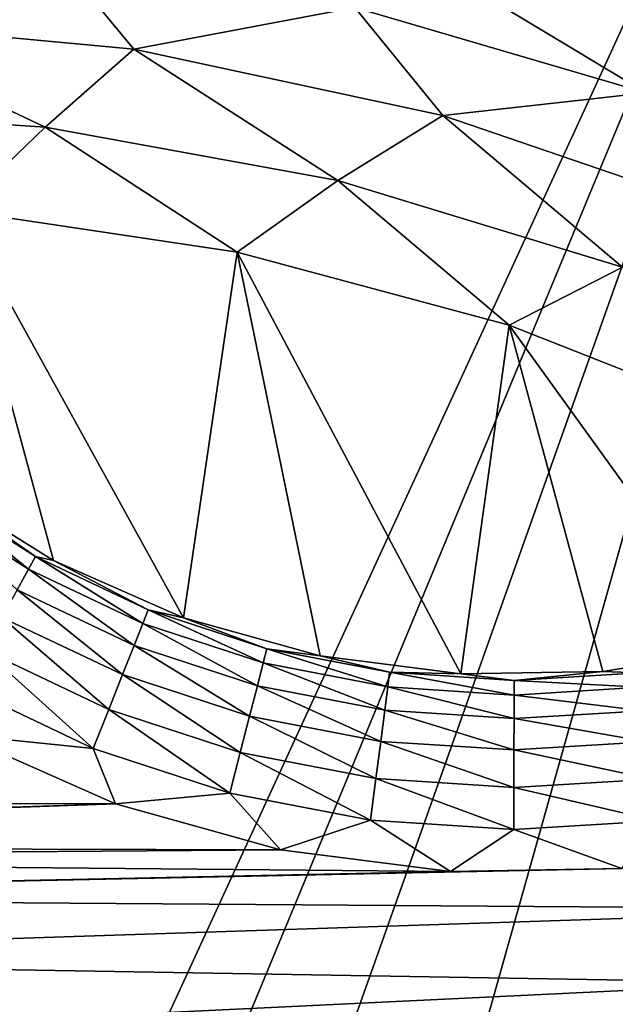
# Model space of a CAD drawing. Header units: metres. Extents: x -205 to 205, y -104 to 104.
# Tile 415 of 656: x -173.53 to -170.52, y 52.62 to 57.6. Entities that reach past the tile are written whole.
import ezdxf

# ---------------------------------------------------------------- set-up
doc = ezdxf.new("R2010")
doc.units = ezdxf.units.M
doc.layers.add('solid_01_2-CONSUMER_EHM_BOX_SW0001', color=7, linetype='CONTINUOUS')

msp = doc.modelspace()

# ---------------------------------------------------------------- linework, layer by layer
at = {"layer": 'solid_01_2-CONSUMER_EHM_BOX_SW0001'}
for points in [[(-200.010849, -74.958488), (-200.010773, 75.041512), (-0.010778, 75.04142)], [(-0.010849, -74.95858), (-200.010849, -74.958488), (-0.010778, 75.04142)], [(-91.959076, 42.820488, 75), (-76.402473, 63.637558, 75), (-185.602478, 63.645401, 75)], [(-92.726151, 42.986298, 75), (-91.959076, 42.820488, 75), (-185.602478, 63.645401, 75)], [(-93.500885, 43.041248, 75), (-92.726151, 42.986298, 75), (-185.602478, 63.645401, 75)], [(-168.500885, 43.051987, 75), (-93.500885, 43.041248, 75), (-185.602478, 63.645401, 75)], [(-169.275635, 42.997257, 75), (-168.500885, 43.051987, 75), (-185.602478, 63.645401, 75)], [(-170.042755, 42.831669, 75), (-169.275635, 42.997257, 75), (-185.602478, 63.645401, 75)], [(-170.781311, 42.557304, 75), (-170.042755, 42.831669, 75), (-185.602478, 63.645401, 75)], [(-171.472061, 42.180893, 75), (-170.781311, 42.557304, 75), (-185.602478, 63.645401, 75)], [(-172.101837, 41.709961, 75), (-171.472061, 42.180893, 75), (-185.602478, 63.645401, 75)], [(-172.658615, 41.153347, 75), (-172.101837, 41.709961, 75), (-185.602478, 63.645401, 75)], [(-173.12973, 40.523697, 75), (-172.658615, 41.153347, 75), (-185.602478, 63.645401, 75)], [(-173.506332, 39.833061, 75), (-173.12973, 40.523697, 75), (-185.602478, 63.645401, 75)], [(-173.780914, 39.094585, 75), (-173.506332, 39.833061, 75), (-185.602478, 63.645401, 75)], [(-185.602615, 61.645401, 72), (-168.602615, 61.64418, 72), (-175.833496, 45.935104, 72)], [(-168.602615, 61.64418, 72), (-174.793121, 46.738083, 72), (-175.833496, 45.935104, 72)], [(-168.602615, 61.64418, 72), (-173.664932, 47.410988, 72), (-174.793121, 46.738083, 72)], [(-168.602615, 61.64418, 72), (-172.46402, 47.944809, 72), (-173.664932, 47.410988, 72)], [(-168.602615, 61.64418, 72), (-171.208008, 48.3316, 72), (-172.46402, 47.944809, 72)], [(-168.602615, 61.64418, 72), (-169.915421, 48.565769, 72), (-171.208008, 48.3316, 72)], [(-171.500916, 58.281586, 2.474663), (-171.636932, 57.99416, 2.826262), (-170.055237, 57.513771, 2.826262)], [(-169.902222, 57.789295, 2.474663), (-171.500916, 58.281586, 2.474663), (-170.055237, 57.513771, 2.826262)], [(-174.543884, 57.597576, 3.325905), (-173.347015, 57.925186, 3.113388), (-174.878494, 58.023895, 3.113388)], [(-171.636932, 57.99416, 2.826262), (-171.835571, 57.659241, 3.113388), (-170.362381, 57.229263, 3.113388)], [(-170.055237, 57.513771, 2.826262), (-171.636932, 57.99416, 2.826262), (-170.362381, 57.229263, 3.113388)], [(-174.543884, 57.597576, 3.325905), (-172.952423, 57.448524, 3.325905), (-173.347015, 57.925186, 3.113388)], [(-172.952423, 57.448524, 3.325905), (-171.835571, 57.659241, 3.113388), (-173.347015, 57.925186, 3.113388)], [(-172.952423, 57.448524, 3.325905), (-171.389542, 57.113293, 3.325905), (-171.835571, 57.659241, 3.113388)], [(-171.389542, 57.113293, 3.325905), (-170.362381, 57.229263, 3.113388), (-171.835571, 57.659241, 3.113388)], [(-174.901077, 57.153893, 3.45631), (-173.400635, 57.055119, 3.45631), (-174.543884, 57.597576, 3.325905)], [(-173.400635, 57.055119, 3.45631), (-172.952423, 57.448524, 3.325905), (-174.543884, 57.597576, 3.325905)], [(-173.400635, 57.055119, 3.45631), (-171.921371, 56.785217, 3.45631), (-172.952423, 57.448524, 3.325905)], [(-171.921371, 56.785217, 3.45631), (-171.389542, 57.113293, 3.325905), (-172.952423, 57.448524, 3.325905)], [(-171.389542, 57.113293, 3.325905), (-169.876953, 56.596535, 3.325905), (-170.362381, 57.229263, 3.113388)], [(-173.838699, 56.634579, 3.5), (-173.400635, 57.055119, 3.45631), (-174.901077, 57.153893, 3.45631)], [(-171.921371, 56.785217, 3.45631), (-170.482727, 56.347736, 3.45631), (-171.389542, 57.113293, 3.325905)], [(-170.482727, 56.347736, 3.45631), (-169.876953, 56.596535, 3.325905), (-171.389542, 57.113293, 3.325905)], [(-173.838699, 56.634579, 3.5), (-172.430206, 56.422939, 3.5), (-173.400635, 57.055119, 3.45631)], [(-172.430206, 56.422939, 3.5), (-171.921371, 56.785217, 3.45631), (-173.400635, 57.055119, 3.45631)], [(-172.430206, 56.422939, 3.5), (-171.054169, 56.054184, 3.5), (-171.921371, 56.785217, 3.45631)], [(-171.054169, 56.054184, 3.5), (-170.482727, 56.347736, 3.45631), (-171.921371, 56.785217, 3.45631)], [(-173.358566, 54.865623, 3.5), (-173.838699, 56.634579, 3.5), (-173.967117, 55.245552, 3.5)], [(-172.701889, 54.576698, 3.5), (-172.430206, 56.422939, 3.5), (-173.838699, 56.634579, 3.5)], [(-172.701889, 54.576698, 3.5), (-173.838699, 56.634579, 3.5), (-173.358566, 54.865623, 3.5)], [(-172.010635, 54.384727, 3.5), (-172.430206, 56.422939, 3.5), (-172.701889, 54.576698, 3.5)], [(-171.299026, 54.293659, 3.5), (-171.054169, 56.054184, 3.5), (-172.430206, 56.422939, 3.5)], [(-171.299026, 54.293659, 3.5), (-172.430206, 56.422939, 3.5), (-172.010635, 54.384727, 3.5)], [(-171.054169, 56.054184, 3.5), (-169.728897, 55.533279, 3.5), (-170.482727, 56.347736, 3.45631)], [(-170.581696, 54.30537, 3.5), (-171.054169, 56.054184, 3.5), (-171.299026, 54.293659, 3.5)], [(-169.873444, 54.419621, 3.5), (-169.728897, 55.533279, 3.5), (-171.054169, 56.054184, 3.5)], [(-169.873444, 54.419621, 3.5), (-171.054169, 56.054184, 3.5), (-170.581696, 54.30537, 3.5)], [(-173.485214, 54.821861, 12.933201), (-173.981735, 55.225494, 12.721427), (-174.025223, 55.16584, 12.933075)], [(-173.981735, 55.225494, 12.721427), (-173.449539, 54.88652, 12.721563), (-173.967117, 55.245552, 12.5)], [(-173.485214, 54.821861, 12.933201), (-173.449539, 54.88652, 12.721563), (-173.981735, 55.225494, 12.721427)], [(-173.449539, 54.88652, 12.721563), (-173.358566, 54.865623, 12.5), (-173.967117, 55.245552, 12.5)], [(-173.967117, 55.245552, 3.5), (-173.967117, 55.245552, 12.5), (-173.358566, 54.865623, 12.5)], [(-173.358566, 54.865623, 3.5), (-173.967117, 55.245552, 3.5), (-173.358566, 54.865623, 12.5)], [(-173.485214, 54.821861, 12.933201), (-174.025223, 55.16584, 12.933075), (-173.54277, 54.717556, 13.123073)], [(-172.906357, 54.548271, 12.933328), (-173.449539, 54.88652, 12.721563), (-173.485214, 54.821861, 12.933201)], [(-173.449539, 54.88652, 12.721563), (-172.879044, 54.616917, 12.721701), (-173.358566, 54.865623, 12.5)], [(-172.906357, 54.548271, 12.933328), (-172.879044, 54.616917, 12.721701), (-173.449539, 54.88652, 12.721563)], [(-172.879044, 54.616917, 12.721701), (-172.701889, 54.576698, 12.5), (-173.358566, 54.865623, 12.5)], [(-173.358566, 54.865623, 3.5), (-173.358566, 54.865623, 12.5), (-172.701889, 54.576698, 12.5)], [(-172.701889, 54.576698, 3.5), (-173.358566, 54.865623, 3.5), (-172.701889, 54.576698, 12.5)], [(-173.485214, 54.821861, 12.933201), (-173.54277, 54.717556, 13.123073), (-172.950394, 54.43755, 13.123182)], [(-172.906357, 54.548271, 12.933328), (-173.485214, 54.821861, 12.933201), (-172.950394, 54.43755, 13.123182)], [(-173.54277, 54.717556, 13.123073), (-173.619324, 54.578842, 13.281639), (-173.008957, 54.290314, 13.281727)], [(-172.950394, 54.43755, 13.123182), (-173.54277, 54.717556, 13.123073), (-173.008957, 54.290314, 13.281727)], [(-172.297745, 54.34938, 12.933455), (-172.879044, 54.616917, 12.721701), (-172.906357, 54.548271, 12.933328)], [(-172.879044, 54.616917, 12.721701), (-172.279251, 54.420937, 12.721837), (-172.701889, 54.576698, 12.5)], [(-172.297745, 54.34938, 12.933455), (-172.279251, 54.420937, 12.721837), (-172.879044, 54.616917, 12.721701)], [(-173.619324, 54.578842, 13.281639), (-173.711014, 54.412689, 13.400932), (-173.079117, 54.113964, 13.400993)], [(-173.008957, 54.290314, 13.281727), (-173.619324, 54.578842, 13.281639), (-173.079117, 54.113964, 13.400993)], [(-172.279251, 54.420937, 12.721837), (-172.010635, 54.384727, 12.5), (-172.701889, 54.576698, 12.5)], [(-172.701889, 54.576698, 3.5), (-172.701889, 54.576698, 12.5), (-172.010635, 54.384727, 12.5)], [(-172.010635, 54.384727, 3.5), (-172.701889, 54.576698, 3.5), (-172.010635, 54.384727, 12.5)], [(-172.906357, 54.548271, 12.933328), (-172.950394, 54.43755, 13.123182), (-172.327576, 54.233986, 13.123292)], [(-172.297745, 54.34938, 12.933455), (-172.906357, 54.548271, 12.933328), (-172.327576, 54.233986, 13.123292)], [(-173.711014, 54.412689, 13.400932), (-173.813232, 54.227448, 13.474959), (-173.157318, 53.917362, 13.47499)], [(-173.079117, 54.113964, 13.400993), (-173.711014, 54.412689, 13.400932), (-173.157318, 53.917362, 13.47499)], [(-172.950394, 54.43755, 13.123182), (-173.008957, 54.290314, 13.281727), (-172.367233, 54.080551, 13.281814)], [(-172.327576, 54.233986, 13.123292), (-172.950394, 54.43755, 13.123182), (-172.367233, 54.080551, 13.281814)], [(-171.669022, 54.228329, 12.93358), (-172.279251, 54.420937, 12.721837), (-172.297745, 54.34938, 12.933455)], [(-172.279251, 54.420937, 12.721837), (-171.659637, 54.301666, 12.721974), (-172.010635, 54.384727, 12.5)], [(-171.669022, 54.228329, 12.93358), (-171.659637, 54.301666, 12.721974), (-172.279251, 54.420937, 12.721837)], [(-170.400116, 54.299561, 12.722247), (-169.873444, 54.419621, 12.5), (-170.581696, 54.30537, 12.5)], [(-170.581696, 54.30537, 3.5), (-170.581696, 54.30537, 12.5), (-169.873444, 54.419621, 12.5)], [(-169.873444, 54.419621, 3.5), (-170.581696, 54.30537, 3.5), (-169.873444, 54.419621, 12.5)], [(-171.659637, 54.301666, 12.721974), (-171.299026, 54.293659, 12.5), (-172.010635, 54.384727, 12.5)], [(-172.010635, 54.384727, 3.5), (-172.010635, 54.384727, 12.5), (-171.299026, 54.293659, 12.5)], [(-171.299026, 54.293659, 3.5), (-172.010635, 54.384727, 3.5), (-171.299026, 54.293659, 12.5)], [(-172.297745, 54.34938, 12.933455), (-172.327576, 54.233986, 13.123292), (-171.684143, 54.110081, 13.123402)], [(-171.669022, 54.228329, 12.93358), (-172.297745, 54.34938, 12.933455), (-171.684143, 54.110081, 13.123402)], [(-173.008957, 54.290314, 13.281727), (-173.079117, 54.113964, 13.400993), (-172.414734, 53.896786, 13.401054)], [(-172.367233, 54.080551, 13.281814), (-173.008957, 54.290314, 13.281727), (-172.414734, 53.896786, 13.401054)], [(-171.03006, 54.187027, 12.933707), (-171.659637, 54.301666, 12.721974), (-171.669022, 54.228329, 12.93358)], [(-171.659637, 54.301666, 12.721974), (-171.029938, 54.260994, 12.722111), (-171.299026, 54.293659, 12.5)], [(-171.03006, 54.187027, 12.933707), (-171.029938, 54.260994, 12.722111), (-171.659637, 54.301666, 12.721974)], [(-171.029938, 54.260994, 12.722111), (-170.581696, 54.30537, 12.5), (-171.299026, 54.293659, 12.5)], [(-171.299026, 54.293659, 3.5), (-171.299026, 54.293659, 12.5), (-170.581696, 54.30537, 12.5)], [(-170.581696, 54.30537, 3.5), (-171.299026, 54.293659, 3.5), (-170.581696, 54.30537, 12.5)], [(-170.390961, 54.226131, 12.933833), (-171.029938, 54.260994, 12.722111), (-171.03006, 54.187027, 12.933707)], [(-171.029938, 54.260994, 12.722111), (-170.400116, 54.299561, 12.722247), (-170.581696, 54.30537, 12.5)], [(-170.390961, 54.226131, 12.933833), (-170.400116, 54.299561, 12.722247), (-171.029938, 54.260994, 12.722111)], [(-173.157318, 53.917362, 13.47499), (-173.813232, 54.227448, 13.474959), (-173.832977, 53.985291, 13.5)], [(-172.327576, 54.233986, 13.123292), (-172.367233, 54.080551, 13.281814), (-171.704269, 53.952862, 13.281901)], [(-171.684143, 54.110081, 13.123402), (-172.327576, 54.233986, 13.123292), (-171.704269, 53.952862, 13.281901)], [(-171.669022, 54.228329, 12.93358), (-171.684143, 54.110081, 13.123402), (-171.030258, 54.067787, 13.123511)], [(-171.03006, 54.187027, 12.933707), (-171.669022, 54.228329, 12.93358), (-171.030258, 54.067787, 13.123511)], [(-170.390961, 54.226131, 12.933833), (-171.03006, 54.187027, 12.933707), (-170.376205, 54.10778, 13.123621)], [(-171.03006, 54.187027, 12.933707), (-171.030258, 54.067787, 13.123511), (-170.376205, 54.10778, 13.123621)], [(-173.079117, 54.113964, 13.400993), (-173.157318, 53.917362, 13.47499), (-172.467682, 53.691921, 13.475021)], [(-172.414734, 53.896786, 13.401054), (-173.079117, 54.113964, 13.400993), (-172.467682, 53.691921, 13.475021)], [(-171.684143, 54.110081, 13.123402), (-171.704269, 53.952862, 13.281901), (-171.030518, 53.909267, 13.281989)], [(-171.030258, 54.067787, 13.123511), (-171.684143, 54.110081, 13.123402), (-171.030518, 53.909267, 13.281989)], [(-170.376205, 54.10778, 13.123621), (-171.030258, 54.067787, 13.123511), (-170.356598, 53.950455, 13.282076)], [(-172.367233, 54.080551, 13.281814), (-172.414734, 53.896786, 13.401054), (-171.728363, 53.764576, 13.401114)], [(-171.704269, 53.952862, 13.281901), (-172.367233, 54.080551, 13.281814), (-171.728363, 53.764576, 13.401114)], [(-171.030258, 54.067787, 13.123511), (-171.030518, 53.909267, 13.281989), (-170.356598, 53.950455, 13.282076)], [(-173.045441, 53.637531, 13.5), (-173.832977, 53.985291, 13.5), (-184.600723, 53.655735, 13.5)], [(-173.157318, 53.917362, 13.47499), (-173.832977, 53.985291, 13.5), (-173.045441, 53.637531, 13.5)], [(-172.467682, 53.691921, 13.475021), (-173.157318, 53.917362, 13.47499), (-173.045441, 53.637531, 13.5)], [(-171.704269, 53.952862, 13.281901), (-171.728363, 53.764576, 13.401114), (-171.030823, 53.719429, 13.401175)], [(-171.030518, 53.909267, 13.281989), (-171.704269, 53.952862, 13.281901), (-171.030823, 53.719429, 13.401175)], [(-171.030518, 53.909267, 13.281989), (-171.030823, 53.719429, 13.401175), (-170.333099, 53.762058, 13.401237)], [(-170.356598, 53.950455, 13.282076), (-171.030518, 53.909267, 13.281989), (-170.333099, 53.762058, 13.401237)], [(-172.414734, 53.896786, 13.401054), (-172.467682, 53.691921, 13.475021), (-171.755219, 53.55468, 13.475053)], [(-171.728363, 53.764576, 13.401114), (-172.414734, 53.896786, 13.401054), (-171.755219, 53.55468, 13.475053)], [(-171.728363, 53.764576, 13.401114), (-171.755219, 53.55468, 13.475053), (-171.031158, 53.507813, 13.475083)], [(-171.030823, 53.719429, 13.401175), (-171.728363, 53.764576, 13.401114), (-171.031158, 53.507813, 13.475083)], [(-170.333099, 53.762058, 13.401237), (-171.030823, 53.719429, 13.401175), (-170.306915, 53.552055, 13.475115)], [(-171.030823, 53.719429, 13.401175), (-171.031158, 53.507813, 13.475083), (-170.306915, 53.552055, 13.475115)], [(-172.467682, 53.691921, 13.475021), (-173.045441, 53.637531, 13.5), (-172.211487, 53.405098, 13.5)], [(-171.755219, 53.55468, 13.475053), (-172.467682, 53.691921, 13.475021), (-172.211487, 53.405098, 13.5)], [(-173.045441, 53.637531, 13.5), (-184.600723, 53.655735, 13.5), (-184.975143, 53.253906, 13.5)], [(-179.120636, 53.423637, 13.5), (-173.045441, 53.637531, 13.5), (-184.975143, 53.253906, 13.5)], [(-179.120636, 53.423637, 13.5), (-172.211487, 53.405098, 13.5), (-173.045441, 53.637531, 13.5)], [(-171.755219, 53.55468, 13.475053), (-172.211487, 53.405098, 13.5), (-171.351212, 53.295017, 13.5)], [(-171.031158, 53.507813, 13.475083), (-171.755219, 53.55468, 13.475053), (-171.351212, 53.295017, 13.5)], [(-170.306915, 53.552055, 13.475115), (-171.031158, 53.507813, 13.475083), (-170.48558, 53.309975, 13.5)], [(-171.031158, 53.507813, 13.475083), (-171.351212, 53.295017, 13.5), (-170.48558, 53.309975, 13.5)], [(-179.120636, 53.423637, 13.5), (-178.299393, 53.360062, 13.5), (-172.211487, 53.405098, 13.5)], [(-178.299393, 53.360062, 13.5), (-171.351212, 53.295017, 13.5), (-172.211487, 53.405098, 13.5)], [(-178.299393, 53.360062, 13.5), (-177.498734, 53.166492, 13.5), (-171.351212, 53.295017, 13.5)], [(-177.498734, 53.166492, 13.5), (-170.48558, 53.309975, 13.5), (-171.351212, 53.295017, 13.5)], [(-169.055145, 53.105728, 13.5), (-170.48558, 53.309975, 13.5), (-177.498734, 53.166492, 13.5)], [(-169.055145, 53.105728, 13.5), (-177.498734, 53.166492, 13.5), (-176.73732, 52.852253, 13.5)], [(-169.66391, 52.732628, 13.5), (-169.055145, 53.105728, 13.5), (-176.73732, 52.852253, 13.5)], [(-169.66391, 52.732628, 13.5), (-176.73732, 52.852253, 13.5), (-176.043793, 52.426659, 13.5)], [(-170.206818, 52.268887, 13.5), (-169.66391, 52.732628, 13.5), (-176.043793, 52.426659, 13.5)]]:
    msp.add_3dface(points, dxfattribs=at)

doc.saveas('drawing.dxf')
